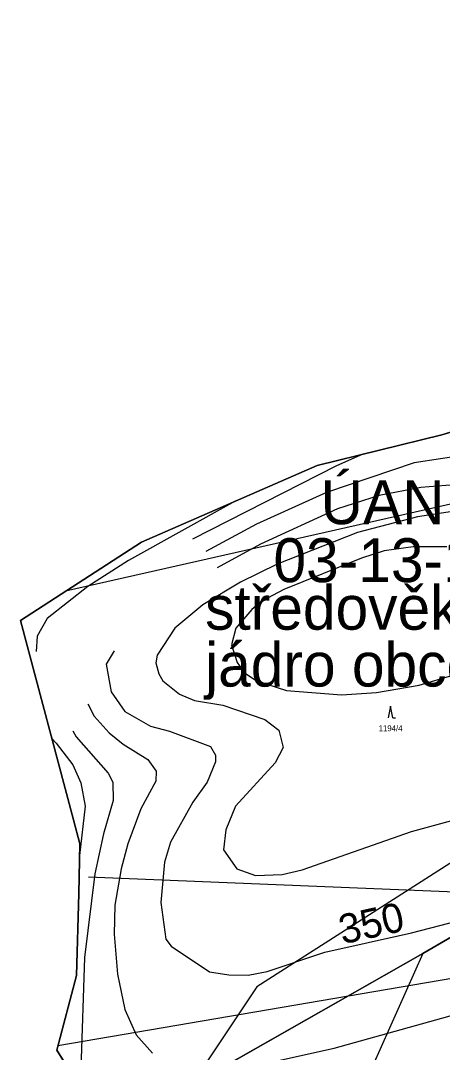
# Model space of a CAD drawing. Extents: x -706130 to -698555, y -971544 to -967260.
# Drawn here: x -706130.5 to -705986.3, y -969489.9 to -969137.7 of the extents above; entities that cross this region are included whole.
import ezdxf

# ---------------------------------------------------------------- set-up
doc = ezdxf.new("R2010")
doc.units = 0
for name, color, linetype in [('Archeologická naleziště popis', 7, 'Continuous'), ('Archeologická naleziště S', 7, 'Continuous'), ('Hluková izofona', 7, 'Continuous'), ('Hranice řešeného území', 7, 'Continuous'), ('KN_Hranice obce', 7, 'Continuous'), ('KN_Hranice_katastrální území', 7, 'Continuous'), ('KN_Hranice_parcel', 7, 'Continuous'), ('KN_Parcelni cisla', 7, 'Continuous'), ('KN_Polygon parcely', 7, 'Continuous'), ('KN_POZEMKY_10_LESNI POZEMEK', 7, 'Continuous'), ('KN_Značky kultur', 7, 'Continuous'), ('OP silnic S', 7, 'Continuous'), ('Plochy přírodní - lesní S', 7, 'Continuous'), ('Povodi vodniho toku S', 7, 'Continuous'), ('Regulační bloky v krajině S', 7, 'Continuous'), ('Trasy turistické S', 7, 'Continuous'), ('USES_BK_nadregionalni S', 7, 'Continuous'), ('USES_ŠRAFY S', 7, 'Continuous'), ('VÝŠKOPIS_vrstevnice hlavní', 7, 'Continuous'), ('VÝŠKOPIS_vrstevnice výška', 7, 'Continuous'), ('VÝŠKOPIS_vrstevnice zesílená', 7, 'Continuous')]:
    doc.layers.add(name, color=color, linetype=linetype)

msp = doc.modelspace()

# ---------------------------------------------------------------- linework, layer by layer
at = {"layer": 'Archeologická naleziště S'}
msp.add_lwpolyline([(-705919.92, -969288.42), (-706115.1, -969332.53)], dxfattribs=at)
at = {"layer": 'Hluková izofona'}
msp.add_lwpolyline([(-705652.99, -969448.29), (-705659.93, -969448.07), (-705686.74, -969447.16), (-705716.83, -969446.05), (-705752.97, -969444.63), (-705811.77, -969442.21), (-706107.22, -969430.14)], dxfattribs=at)
at = {"layer": 'Hranice řešeného území'}
msp.add_lwpolyline([(-706108.51, -969504.38), (-706118.14, -969489.19), (-706111.35, -969463.76), (-706110.52, -969435.72), (-706110.23, -969418.8), (-706112.4, -969410.6), (-706130.47, -969342.46), (-706089.13, -969315.75), (-706029.04, -969289.6), (-705986.52, -969279.13), (-705967.15, -969273.31), (-705943.44, -969274.25), (-705928.32, -969283.69), (-705924.54, -969285.82), (-705894.09, -969302.97), (-705881.49, -969304.05), (-705864.61, -969306.76), (-705827.49, -969306.65), (-705803.57, -969292.66), (-705784.21, -969237.18), (-705775.26, -969179.31), (-705766.01, -969157.26), (-705753.21, -969137.29)], dxfattribs=at)
at = {"layer": 'KN_Hranice obce'}
msp.add_lwpolyline([(-705753.21, -969137.29), (-705766.01, -969157.26), (-705775.26, -969179.31), (-705784.21, -969237.18), (-705803.57, -969292.66), (-705827.49, -969306.65), (-705864.61, -969306.76), (-705881.49, -969304.05), (-705894.09, -969302.97), (-705924.54, -969285.82), (-705928.32, -969283.69), (-705943.44, -969274.25), (-705967.15, -969273.31), (-705986.52, -969279.13), (-706029.04, -969289.6), (-706089.13, -969315.75), (-706130.47, -969342.46), (-706112.4, -969410.6), (-706110.23, -969418.8), (-706110.52, -969435.72), (-706111.35, -969463.76), (-706118.14, -969489.19), (-706108.51, -969504.38)], dxfattribs=at)
at = {"layer": 'KN_Hranice_katastrální území'}
msp.add_lwpolyline([(-705753.21, -969137.29), (-705766.01, -969157.26), (-705775.26, -969179.31), (-705784.21, -969237.18), (-705803.57, -969292.66), (-705827.49, -969306.65), (-705864.61, -969306.76), (-705881.49, -969304.05), (-705894.09, -969302.97), (-705924.54, -969285.82), (-705928.32, -969283.69), (-705943.44, -969274.25), (-705967.15, -969273.31), (-705986.52, -969279.13), (-706029.04, -969289.6), (-706089.13, -969315.75), (-706130.47, -969342.46), (-706112.4, -969410.6), (-706110.23, -969418.8), (-706110.52, -969435.72), (-706111.35, -969463.76), (-706118.14, -969489.19), (-706108.51, -969504.38)], dxfattribs=at)
at = {"layer": 'KN_Hranice_parcel'}
msp.add_line((-706118.14, -969489.19), (-706108.51, -969504.38), dxfattribs=at)
for points in [[(-705924.54, -969285.82), (-705928.32, -969283.69), (-705943.44, -969274.25), (-705967.15, -969273.31), (-705986.52, -969279.13), (-706029.04, -969289.6), (-706089.13, -969315.75), (-706130.47, -969342.46), (-706112.4, -969410.6)], [(-706100.18, -969517.53), (-706067.68, -969498.62), (-705993.02, -969456.21), (-705938.93, -969424.87), (-705898.22, -969401.63), (-705863.11, -969381.74), (-705809.98, -969351.48)], [(-706112.4, -969410.6), (-706110.23, -969418.8), (-706110.52, -969435.72), (-706111.35, -969463.76), (-706118.14, -969489.19)]]:
    msp.add_lwpolyline(points, dxfattribs=at)
at = {"layer": 'KN_Polygon parcely'}
for points in [[(-705753.21, -969137.29), (-705766.01, -969157.26), (-705775.26, -969179.31), (-705784.21, -969237.18), (-705803.57, -969292.66), (-705827.49, -969306.65), (-705864.61, -969306.76), (-705881.49, -969304.05), (-705894.09, -969302.97), (-705924.54, -969285.82), (-705928.32, -969283.69), (-705943.44, -969274.25), (-705967.15, -969273.31), (-705986.52, -969279.13), (-706029.04, -969289.6), (-706089.13, -969315.75), (-706130.47, -969342.46), (-706112.4, -969410.6), (-706110.23, -969418.8), (-706110.52, -969435.72), (-706111.35, -969463.76), (-706118.14, -969489.19), (-706108.51, -969504.38)], [(-706067.68, -969498.62), (-705993.02, -969456.21), (-705938.93, -969424.87), (-705898.22, -969401.63), (-705863.11, -969381.74), (-705809.98, -969351.48), (-705794.8, -969332.22), (-705767.94, -969298.65), (-705733.32, -969255.22)]]:
    msp.add_lwpolyline(points, dxfattribs=at)
msp.add_lwpolyline([(-705961.67, -969479.94), (-705926.27, -969466.08), (-705874.43, -969436.16), (-705853.96, -969415.52), (-705839.77, -969393.12), (-705821.02, -969365.55), (-705815.61, -969358.41), (-705809.98, -969351.48), (-705863.11, -969381.74), (-705898.22, -969401.63), (-705938.93, -969424.87), (-705993.02, -969456.21), (-706067.68, -969498.62), (-706100.18, -969517.53), (-706099.33, -969518.86), (-706069.72, -969520.33), (-706015.8, -969507.23), (-705974.37, -969488.98)], close=True, dxfattribs=at)
at = {"layer": 'KN_POZEMKY_10_LESNI POZEMEK'}
for p, q in [((-705986.52, -969279.13), (-705967.15, -969273.31)), ((-706029.04, -969289.6), (-705986.52, -969279.13)), ((-706089.13, -969315.75), (-706029.04, -969289.6)), ((-706130.47, -969342.46), (-706089.13, -969315.75)), ((-706112.4, -969410.6), (-706130.47, -969342.46)), ((-706110.23, -969418.8), (-706112.4, -969410.6)), ((-706110.52, -969435.72), (-706110.23, -969418.8)), ((-705938.93, -969424.87), (-705993.02, -969456.21)), ((-705993.02, -969456.21), (-705938.93, -969424.87)), ((-706111.35, -969463.76), (-706110.52, -969435.72)), ((-705993.02, -969456.21), (-706067.68, -969498.62)), ((-706067.68, -969498.62), (-705993.02, -969456.21)), ((-706118.14, -969489.19), (-706111.35, -969463.76)), ((-706108.51, -969504.38), (-706118.14, -969489.19))]:
    msp.add_line(p, q, dxfattribs=at)
at = {"layer": 'KN_Značky kultur'}
for p, q in [((-706004.02, -969371.78), (-706004.77, -969375.78)), ((-706003.27, -969375.78), (-706004.02, -969371.78)), ((-706003.27, -969375.78), (-706002.27, -969375.78))]:
    msp.add_line(p, q, dxfattribs=at)
at = {"layer": 'OP silnic S'}
msp.add_lwpolyline([(-705834.2, -969499.95), (-705855.03, -969484.29), (-705858.58, -969481.85), (-705869.87, -969474.79), (-705876.39, -969471.36), (-705889.58, -969465.61), (-705892.46, -969464.45), (-705898.43, -969462.69), (-705908.03, -969460.5), (-705916.22, -969459.33), (-705921.43, -969459.02), (-705924.38, -969458.94), (-705927.92, -969458.94), (-705941.28, -969459.13), (-705946.81, -969459.52), (-705966.89, -969462.04), (-705969.06, -969462.36), (-706117.75, -969487.74)], dxfattribs=at)
at = {"layer": 'Plochy přírodní - lesní S'}
for p, q in [((-705967.15, -969273.31), (-705986.52, -969279.13)), ((-705986.52, -969279.13), (-706029.04, -969289.6)), ((-706029.04, -969289.6), (-706089.13, -969315.75)), ((-706089.13, -969315.75), (-706130.47, -969342.46)), ((-706130.47, -969342.46), (-706112.4, -969410.6)), ((-706112.4, -969410.6), (-706110.23, -969418.8)), ((-706110.23, -969418.8), (-706110.52, -969435.72)), ((-706110.52, -969435.72), (-706111.35, -969463.76)), ((-706111.35, -969463.76), (-706118.14, -969489.19)), ((-706118.14, -969489.19), (-706108.51, -969504.38))]:
    msp.add_line(p, q, dxfattribs=at)
at = {"layer": 'Povodi vodniho toku S'}
msp.add_lwpolyline([(-705753.21, -969137.29), (-705766.01, -969157.26), (-705775.26, -969179.31), (-705784.21, -969237.18), (-705803.57, -969292.66), (-705827.49, -969306.65), (-705864.61, -969306.76), (-705881.49, -969304.05), (-705894.09, -969302.97), (-705924.54, -969285.82), (-705928.32, -969283.69), (-705943.44, -969274.25), (-705967.15, -969273.31), (-705986.52, -969279.13), (-706029.04, -969289.6), (-706089.13, -969315.75), (-706130.47, -969342.46), (-706112.4, -969410.6), (-706110.23, -969418.8), (-706110.52, -969435.72), (-706111.35, -969463.76), (-706118.14, -969489.19), (-706108.51, -969504.38)], dxfattribs=at)
at = {"layer": 'Regulační bloky v krajině S'}
for p, q in [((-705967.15, -969273.31), (-705986.52, -969279.13)), ((-705986.52, -969279.13), (-706029.04, -969289.6)), ((-706029.04, -969289.6), (-706089.13, -969315.75)), ((-706089.13, -969315.75), (-706130.47, -969342.46)), ((-706130.47, -969342.46), (-706112.4, -969410.6)), ((-706112.4, -969410.6), (-706110.23, -969418.8)), ((-706110.23, -969418.8), (-706110.52, -969435.72)), ((-706110.52, -969435.72), (-706111.35, -969463.76)), ((-706111.35, -969463.76), (-706118.14, -969489.19)), ((-706118.14, -969489.19), (-706108.51, -969504.38))]:
    msp.add_line(p, q, dxfattribs=at)
at = {"layer": 'Trasy turistické S'}
msp.add_lwpolyline([(-705505.41, -968833.86), (-705520.26, -968868.98), (-705542.95, -968920.8), (-705563.94, -968967.94), (-705584.96, -969005.09), (-705590.72, -969037.61), (-705660.23, -969146.79), (-705683.33, -969183.03), (-705713.22, -969229.33), (-705767.94, -969298.65), (-705809.98, -969351.48), (-705917.95, -969393.87), (-705945.07, -969405.56), (-705979.64, -969422.9), (-706049.74, -969467.57), (-706084.53, -969519.6)], dxfattribs=at)
at = {"layer": 'USES_BK_nadregionalni S'}
msp.add_lwpolyline([(-706015.8, -969507.23), (-706015.8, -969507.23), (-705974.37, -969488.98), (-705961.67, -969479.94), (-705926.27, -969466.08), (-705874.43, -969436.16), (-705853.96, -969415.52), (-705839.77, -969393.12), (-705821.02, -969365.55), (-705809.98, -969351.48), (-705794.8, -969332.22), (-705780.39, -969314.21), (-705813.34, -969298.38), (-705827.49, -969306.65), (-705836.7, -969320.76), (-705841.42, -969326.75), (-705853.33, -969341.93), (-705873.21, -969371.16), (-705885.42, -969390.44), (-705894.34, -969399.43), (-705938.93, -969424.87), (-705993.02, -969456.21), (-705993.02, -969456.21)], close=True, dxfattribs=at)
at = {"layer": 'USES_ŠRAFY S'}
msp.add_lwpolyline([(-706015.8, -969507.23), (-706015.8, -969507.23), (-705974.37, -969488.98), (-705961.67, -969479.94), (-705926.27, -969466.08), (-705874.43, -969436.16), (-705853.96, -969415.52), (-705839.77, -969393.12), (-705821.02, -969365.55), (-705809.98, -969351.48), (-705794.8, -969332.22), (-705780.39, -969314.21), (-705813.34, -969298.38), (-705827.49, -969306.65), (-705836.7, -969320.76), (-705841.42, -969326.75), (-705853.33, -969341.93), (-705873.21, -969371.16), (-705885.42, -969390.44), (-705894.34, -969399.43), (-705938.93, -969424.87), (-705993.02, -969456.21), (-705993.02, -969456.21)], close=True, dxfattribs=at)
at = {"layer": 'VÝŠKOPIS_vrstevnice hlavní'}
for points in [[(-706013.45, -969285.76), (-706022.49, -969289.66), (-706071.71, -969314.77)], [(-705977.97, -969285.95), (-705995.95, -969288.66), (-706025.91, -969298.79), (-706049.88, -969309.63), (-706067.14, -969318.91)], [(-706057.12, -969301.82), (-706093.62, -969322), (-706107.51, -969330.94), (-706121.4, -969341.86), (-706124.77, -969347.81), (-706125.14, -969353.07)], [(-705982.83, -969305.35), (-705994.81, -969307.07), (-706015.35, -969312.49), (-706042.75, -969323.33), (-706055.3, -969329.47), (-706068.14, -969337.17), (-706077.7, -969345.16), (-706083.84, -969354.29), (-706084.26, -969357), (-706083.27, -969360.71), (-706081.84, -969363.14), (-706076.13, -969367.7), (-706071, -969369.84), (-706061.29, -969371.41), (-706047.03, -969376.26), (-706042.18, -969379.97), (-706040.75, -969385.82), (-706043.46, -969391.1), (-706057.01, -969405.94), (-706060.3, -969413.93), (-706061.15, -969420.78), (-706056.59, -969427.34), (-706050.17, -969429.62), (-706041.04, -969429.19), (-706034.19, -969427.62), (-705996.81, -969414.5), (-705983.11, -969410.79)], [(-705984.82, -969317.34), (-705996.24, -969317.34), (-706006.22, -969318.77), (-706013.93, -969321.19)], [(-706013.93, -969321.19), (-706040.46, -969331.89), (-706048.02, -969335.89), (-706051.45, -969338.74), (-706056.87, -969345.16), (-706058.35, -969350.79), (-706056.44, -969356.86), (-706054.02, -969360.28), (-706049.88, -969363.14), (-706039.61, -969366.42), (-706020.78, -969367.84), (-706008.79, -969367.13), (-705994.24, -969364.56), (-705982.68, -969361.14)], [(-706107.53, -969370.91), (-706105.38, -969375.12), (-706100.24, -969380.83), (-706095.39, -969384.68), (-706086.97, -969389.96), (-706084.12, -969393.95), (-706084.26, -969397.38), (-706089.4, -969406.79), (-706093.82, -969418.78), (-706096.11, -969427.34), (-706098.25, -969439.75), (-706098.53, -969449.59), (-706097.39, -969463.29), (-706094.82, -969475.28), (-706090.97, -969483.98), (-706085.41, -969490.26)], [(-706112.6, -969380.17), (-706111.51, -969382.25), (-706100.53, -969394.67), (-706098.96, -969397.66), (-706098.82, -969403.94), (-706102.1, -969415.35), (-706105.09, -969429.05), (-706108.66, -969457.58), (-706109.94, -969495.53), (-706107.52, -969505.52), (-706106.34, -969507.8)], [(-706119.77, -969382.81), (-706118.36, -969384.39), (-706112.66, -969391.81), (-706109.94, -969397.95), (-706108.38, -969405.94), (-706110.3, -969422.77)], [(-706043.32, -969492.97), (-706023.34, -969488.54), (-705967.7, -969472.99), (-705951.72, -969469.85), (-705912.75, -969464.73)]]:
    msp.add_lwpolyline(points, dxfattribs=at)
at = {"layer": 'VÝŠKOPIS_vrstevnice zesílená'}
for points in [[(-705979.4, -969295.94), (-705993.67, -969297.08), (-706007.94, -969299.79), (-706022.2, -969304.36), (-706048.45, -969316.48), (-706063.3, -969324.49)], [(-706098.48, -969352.87), (-706101.24, -969357.43), (-706099.53, -969366.85), (-706094.82, -969373.55), (-706086.12, -969378.54), (-706079.56, -969380.26), (-706065.57, -969385.54), (-706063.86, -969388.53), (-706063.86, -969390.81), (-706066.72, -969397.66), (-706071.57, -969404.51), (-706079.27, -969418.21), (-706081.27, -969425.06), (-706082.55, -969438.75), (-706080.84, -969451.31), (-706078.99, -969453.73), (-706065.86, -969462.43), (-706059.3, -969463.43), (-706052.73, -969463.58), (-706046.17, -969462.29), (-706026.48, -969455.73), (-705996.81, -969449.17), (-705968.27, -969441.75)]]:
    msp.add_lwpolyline(points, dxfattribs=at)

# ---------------------------------------------------------------- texts
at = {"layer": 'Archeologická naleziště popis'}
for s, p in [('ÚAN II.', (-706027.92, -969309.62)), ('03-13-18/6', (-706044.04, -969329.42)), ('středověké a novověké', (-706067.4, -969345.65)), ('jádro obce Židovice.', (-706067.4, -969365.06))]:
    msp.add_text(s, height=15, dxfattribs=at).set_placement(p)
at = {"layer": 'KN_Parcelni cisla'}
msp.add_text('1194/4', height=2, dxfattribs=at).set_placement((-706008.1, -969380.3))
at = {"layer": 'VÝŠKOPIS_vrstevnice výška'}
msp.add_text('350', height=10, rotation=12.4691, dxfattribs=at).set_placement((-706020.45, -969453.11))

doc.saveas('drawing.dxf')
